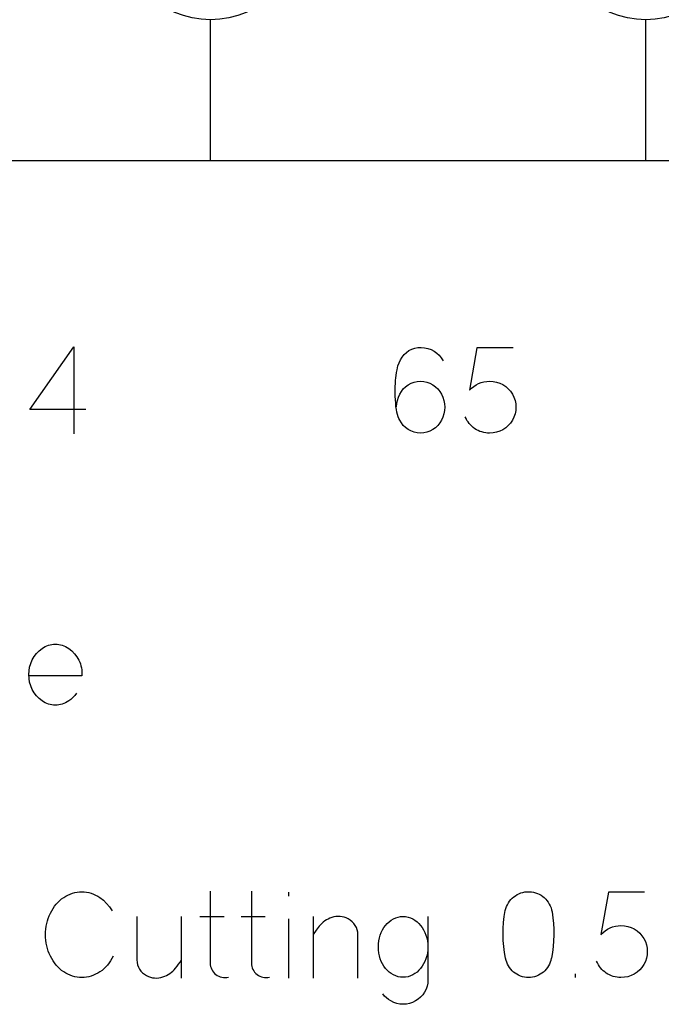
# Model space of a CAD drawing. Header units: inches. Extents: x 1880 to 2363, y -453 to -54.
# Tile 605 of 656: x 1913.087 to 1913.309, y -68.232 to -67.893. Entities that reach past the tile are written whole.
import ezdxf

# ---------------------------------------------------------------- set-up
doc = ezdxf.new("R2010")
doc.units = ezdxf.units.IN
doc.header["$LTSCALE"] = 0.5
doc.header["$MEASUREMENT"] = 0
doc.layers.add('APP-M-S', color=30, linetype='Continuous')

msp = doc.modelspace()

# ---------------------------------------------------------------- linework, layer by layer
at = {"color": 7, "linetype": 'Continuous'}
for p, q in [((1913.09096, -68.02701), (1913.10613, -68.00533)), ((1913.10613, -68.00533), (1913.10613, -68.03533)), ((1913.21992, -68.00805), (1913.22072, -68.00729)), ((1913.22072, -68.00729), (1913.22162, -68.00666)), ((1913.22162, -68.00666), (1913.22261, -68.00616)), ((1913.22261, -68.00616), (1913.22364, -68.00581)), ((1913.22364, -68.00581), (1913.22472, -68.00562)), ((1913.22472, -68.00562), (1913.22583, -68.00558)), ((1913.22583, -68.00558), (1913.22701, -68.00566)), ((1913.22701, -68.00566), (1913.22814, -68.00589)), ((1913.22814, -68.00589), (1913.22922, -68.00628)), ((1913.22922, -68.00628), (1913.23026, -68.00683)), ((1913.23026, -68.00683), (1913.23122, -68.0075)), ((1913.23122, -68.0075), (1913.23205, -68.00828)), ((1913.24505, -68.00575), (1913.24253, -68.02033)), ((1913.25757, -68.00575), (1913.24505, -68.00575)), ((1913.21783, -68.01196), (1913.21821, -68.01086)), ((1913.21821, -68.01086), (1913.21866, -68.00989)), ((1913.21866, -68.00989), (1913.21924, -68.00891)), ((1913.21924, -68.00891), (1913.21992, -68.00805)), ((1913.23205, -68.00828), (1913.23277, -68.00918)), ((1913.23277, -68.00918), (1913.23337, -68.01018)), ((1913.21721, -68.0152), (1913.21736, -68.01422)), ((1913.21736, -68.01422), (1913.21752, -68.01335)), ((1913.21752, -68.01335), (1913.21767, -68.0126)), ((1913.21767, -68.0126), (1913.21783, -68.01196)), ((1913.21694, -68.01801), (1913.21701, -68.01703)), ((1913.21701, -68.01703), (1913.2171, -68.01609)), ((1913.2171, -68.01609), (1913.21721, -68.0152)), ((1913.22237, -68.01794), (1913.2234, -68.01756)), ((1913.2234, -68.01756), (1913.22449, -68.01732)), ((1913.22449, -68.01732), (1913.22563, -68.01723)), ((1913.22563, -68.01723), (1913.22674, -68.01732)), ((1913.22674, -68.01732), (1913.22782, -68.01756)), ((1913.22782, -68.01756), (1913.22885, -68.01794)), ((1913.24563, -68.01804), (1913.24654, -68.01768)), ((1913.24654, -68.01768), (1913.24747, -68.01743)), ((1913.24747, -68.01743), (1913.24842, -68.01728)), ((1913.24842, -68.01728), (1913.2494, -68.01723)), ((1913.2494, -68.01723), (1913.25061, -68.01728)), ((1913.25061, -68.01728), (1913.25177, -68.0175)), ((1913.25177, -68.0175), (1913.25289, -68.01786)), ((1913.21688, -68.02013), (1913.2169, -68.01904)), ((1913.21689, -68.02126), (1913.21688, -68.02013)), ((1913.2169, -68.01904), (1913.21694, -68.01801)), ((1913.21842, -68.0217), (1913.21899, -68.02074)), ((1913.21899, -68.02074), (1913.21967, -68.01988)), ((1913.21967, -68.01988), (1913.22047, -68.01912)), ((1913.22047, -68.01912), (1913.22138, -68.01847)), ((1913.22138, -68.01847), (1913.22237, -68.01794)), ((1913.22885, -68.01794), (1913.22983, -68.01847)), ((1913.22983, -68.01847), (1913.23074, -68.01912)), ((1913.23074, -68.01912), (1913.23154, -68.01988)), ((1913.23154, -68.01988), (1913.23225, -68.02074)), ((1913.23225, -68.02074), (1913.23283, -68.0217)), ((1913.24253, -68.02033), (1913.24322, -68.01963)), ((1913.24322, -68.01963), (1913.24397, -68.01901)), ((1913.24397, -68.01901), (1913.24477, -68.01848)), ((1913.24477, -68.01848), (1913.24563, -68.01804)), ((1913.25289, -68.01786), (1913.25396, -68.01839)), ((1913.25396, -68.01839), (1913.25496, -68.01904)), ((1913.25496, -68.01904), (1913.25585, -68.01982)), ((1913.25585, -68.01982), (1913.25662, -68.0207)), ((1913.25662, -68.0207), (1913.25728, -68.0217)), ((1913.21691, -68.02243), (1913.21689, -68.02126)), ((1913.21696, -68.02365), (1913.21691, -68.02243)), ((1913.21704, -68.02483), (1913.21696, -68.02365)), ((1913.21742, -68.02492), (1913.21763, -68.02383)), ((1913.21763, -68.02383), (1913.21796, -68.02276)), ((1913.21796, -68.02276), (1913.21842, -68.0217)), ((1913.23283, -68.0217), (1913.23333, -68.02277)), ((1913.23333, -68.02277), (1913.23367, -68.02388)), ((1913.23367, -68.02388), (1913.23388, -68.02502)), ((1913.25728, -68.0217), (1913.2578, -68.02276)), ((1913.2578, -68.02276), (1913.25818, -68.02385)), ((1913.25818, -68.02385), (1913.2584, -68.02499)), ((1913.11027, -68.02701), (1913.09096, -68.02701)), ((1913.21715, -68.02592), (1913.21704, -68.02483)), ((1913.21728, -68.02693), (1913.21715, -68.02592)), ((1913.21745, -68.02786), (1913.21728, -68.02693)), ((1913.21734, -68.02601), (1913.21742, -68.02492)), ((1913.21765, -68.02869), (1913.21745, -68.02786)), ((1913.23388, -68.02734), (1913.23367, -68.02848)), ((1913.23388, -68.02502), (1913.23396, -68.02618)), ((1913.23396, -68.02618), (1913.23388, -68.02734)), ((1913.2584, -68.02734), (1913.25818, -68.02848)), ((1913.2584, -68.02499), (1913.25848, -68.02616)), ((1913.25848, -68.02616), (1913.2584, -68.02734)), ((1913.21788, -68.02945), (1913.21765, -68.02869)), ((1913.21813, -68.03011), (1913.21788, -68.02945)), ((1913.21842, -68.03069), (1913.21813, -68.03011)), ((1913.21899, -68.03163), (1913.21842, -68.03069)), ((1913.23283, -68.03065), (1913.23225, -68.03163)), ((1913.23333, -68.02958), (1913.23283, -68.03065)), ((1913.23367, -68.02848), (1913.23333, -68.02958)), ((1913.24128, -68.03012), (1913.24099, -68.02949)), ((1913.24161, -68.03072), (1913.24128, -68.03012)), ((1913.24198, -68.03128), (1913.24161, -68.03072)), ((1913.24238, -68.03181), (1913.24198, -68.03128)), ((1913.25728, -68.03065), (1913.25662, -68.03165)), ((1913.2578, -68.02958), (1913.25728, -68.03065)), ((1913.25818, -68.02848), (1913.2578, -68.02958)), ((1913.21966, -68.03247), (1913.21899, -68.03163)), ((1913.22045, -68.03321), (1913.21966, -68.03247)), ((1913.22134, -68.03385), (1913.22045, -68.03321)), ((1913.22231, -68.03436), (1913.22134, -68.03385)), ((1913.22336, -68.03475), (1913.22231, -68.03436)), ((1913.22446, -68.035), (1913.22336, -68.03475)), ((1913.22885, -68.03443), (1913.22782, -68.0348)), ((1913.22983, -68.03391), (1913.22885, -68.03443)), ((1913.23074, -68.03326), (1913.22983, -68.03391)), ((1913.23154, -68.0325), (1913.23074, -68.03326)), ((1913.23225, -68.03163), (1913.23154, -68.0325)), ((1913.24282, -68.03231), (1913.24238, -68.03181)), ((1913.24329, -68.03277), (1913.24282, -68.03231)), ((1913.24379, -68.03321), (1913.24329, -68.03277)), ((1913.24433, -68.0336), (1913.24379, -68.03321)), ((1913.24489, -68.03394), (1913.24433, -68.0336)), ((1913.24548, -68.03425), (1913.24489, -68.03394)), ((1913.24609, -68.03451), (1913.24548, -68.03425)), ((1913.24673, -68.03473), (1913.24609, -68.03451)), ((1913.24739, -68.03491), (1913.24673, -68.03473)), ((1913.25289, -68.03446), (1913.25177, -68.03484)), ((1913.25396, -68.03395), (1913.25289, -68.03446)), ((1913.25496, -68.0333), (1913.25396, -68.03395)), ((1913.25585, -68.03253), (1913.25496, -68.0333)), ((1913.25662, -68.03165), (1913.25585, -68.03253)), ((1913.22563, -68.03513), (1913.22446, -68.035)), ((1913.22674, -68.03504), (1913.22563, -68.03513)), ((1913.22782, -68.0348), (1913.22674, -68.03504)), ((1913.24806, -68.03503), (1913.24739, -68.03491)), ((1913.24873, -68.03511), (1913.24806, -68.03503)), ((1913.2494, -68.03513), (1913.24873, -68.03511)), ((1913.25061, -68.03506), (1913.2494, -68.03513)), ((1913.25177, -68.03484), (1913.25061, -68.03506)), ((1913.09416, -68.11018), (1913.0952, -68.10934)), ((1913.0952, -68.10934), (1913.09572, -68.10901)), ((1913.09572, -68.10901), (1913.09626, -68.10872)), ((1913.09626, -68.10872), (1913.09681, -68.10848)), ((1913.09681, -68.10848), (1913.09737, -68.10828)), ((1913.09737, -68.10828), (1913.09795, -68.10813)), ((1913.09795, -68.10813), (1913.09854, -68.10802)), ((1913.09854, -68.10802), (1913.09914, -68.10795)), ((1913.09914, -68.10795), (1913.09975, -68.10793)), ((1913.09975, -68.10793), (1913.10037, -68.10795)), ((1913.10037, -68.10795), (1913.10098, -68.10802)), ((1913.10098, -68.10802), (1913.10157, -68.10813)), ((1913.10157, -68.10813), (1913.10215, -68.10828)), ((1913.10215, -68.10828), (1913.10272, -68.10848)), ((1913.10272, -68.10848), (1913.10328, -68.10872)), ((1913.10328, -68.10872), (1913.10382, -68.10901)), ((1913.10382, -68.10901), (1913.10436, -68.10934)), ((1913.10436, -68.10934), (1913.10543, -68.1102)), ((1913.0918, -68.11332), (1913.09246, -68.11217)), ((1913.09246, -68.11217), (1913.09325, -68.11112)), ((1913.09325, -68.11112), (1913.09416, -68.11018)), ((1913.10543, -68.1102), (1913.10637, -68.11118)), ((1913.10637, -68.11118), (1913.10718, -68.11226)), ((1913.10718, -68.11226), (1913.10786, -68.11346)), ((1913.09068, -68.11708), (1913.0909, -68.11579)), ((1913.0909, -68.11579), (1913.09128, -68.11454)), ((1913.09128, -68.11454), (1913.0918, -68.11332)), ((1913.10786, -68.11346), (1913.10814, -68.11409)), ((1913.10814, -68.11409), (1913.10839, -68.11473)), ((1913.10839, -68.11473), (1913.10858, -68.11539)), ((1913.10858, -68.11539), (1913.10873, -68.11605)), ((1913.10873, -68.11605), (1913.10884, -68.11672)), ((1913.0906, -68.11841), (1913.09068, -68.11708)), ((1913.09068, -68.11974), (1913.0906, -68.11841)), ((1913.10891, -68.11879), (1913.09068, -68.11879)), ((1913.10884, -68.11672), (1913.10891, -68.1174)), ((1913.10891, -68.1174), (1913.10893, -68.11809)), ((1913.10893, -68.11809), (1913.10891, -68.11879)), ((1913.0909, -68.12103), (1913.09068, -68.11974)), ((1913.09128, -68.12229), (1913.0909, -68.12103)), ((1913.0918, -68.12351), (1913.09128, -68.12229)), ((1913.09246, -68.12466), (1913.0918, -68.12351)), ((1913.09325, -68.1257), (1913.09246, -68.12466)), ((1913.09416, -68.12665), (1913.09325, -68.1257)), ((1913.10583, -68.12629), (1913.10512, -68.12692)), ((1913.10646, -68.1256), (1913.10583, -68.12629)), ((1913.10701, -68.12484), (1913.10646, -68.1256)), ((1913.0952, -68.12749), (1913.09416, -68.12665)), ((1913.09572, -68.12782), (1913.0952, -68.12749)), ((1913.09626, -68.12811), (1913.09572, -68.12782)), ((1913.09681, -68.12835), (1913.09626, -68.12811)), ((1913.09737, -68.12855), (1913.09681, -68.12835)), ((1913.09795, -68.1287), (1913.09737, -68.12855)), ((1913.09854, -68.12881), (1913.09795, -68.1287)), ((1913.09914, -68.12888), (1913.09854, -68.12881)), ((1913.09975, -68.1289), (1913.09914, -68.12888)), ((1913.10037, -68.12888), (1913.09975, -68.1289)), ((1913.10098, -68.12881), (1913.10037, -68.12888)), ((1913.10157, -68.1287), (1913.10098, -68.12881)), ((1913.10215, -68.12855), (1913.10157, -68.1287)), ((1913.10272, -68.12835), (1913.10215, -68.12855)), ((1913.10328, -68.12811), (1913.10272, -68.12835)), ((1913.10382, -68.12782), (1913.10328, -68.12811)), ((1913.10436, -68.12749), (1913.10382, -68.12782)), ((1913.10512, -68.12692), (1913.10436, -68.12749)), ((1913.10411, -68.19439), (1913.10488, -68.19405)), ((1913.10488, -68.19405), (1913.10566, -68.19377)), ((1913.10566, -68.19377), (1913.10644, -68.19356)), ((1913.10644, -68.19356), (1913.10724, -68.19341)), ((1913.10724, -68.19341), (1913.10806, -68.19332)), ((1913.10806, -68.19332), (1913.10888, -68.19329)), ((1913.10888, -68.19329), (1913.1097, -68.19332)), ((1913.1097, -68.19332), (1913.11051, -68.19341)), ((1913.11051, -68.19341), (1913.11131, -68.19356)), ((1913.11131, -68.19356), (1913.1121, -68.19377)), ((1913.1121, -68.19377), (1913.11288, -68.19405)), ((1913.11288, -68.19405), (1913.11364, -68.19439)), ((1913.15313, -68.19308), (1913.15313, -68.21786)), ((1913.16733, -68.19308), (1913.16733, -68.21786)), ((1913.18008, -68.19346), (1913.18008, -68.19474)), ((1913.2583, -68.19462), (1913.2589, -68.19426)), ((1913.2589, -68.19426), (1913.25954, -68.19395)), ((1913.25954, -68.19395), (1913.2602, -68.19368)), ((1913.2602, -68.19368), (1913.26089, -68.19347)), ((1913.26089, -68.19347), (1913.2616, -68.19334)), ((1913.2616, -68.19334), (1913.26232, -68.19326)), ((1913.26232, -68.19326), (1913.26306, -68.19325)), ((1913.26306, -68.19325), (1913.2638, -68.1933)), ((1913.2638, -68.1933), (1913.26451, -68.19341)), ((1913.26451, -68.19341), (1913.26521, -68.19359)), ((1913.26521, -68.19359), (1913.26588, -68.19383)), ((1913.26588, -68.19383), (1913.26653, -68.19412)), ((1913.26653, -68.19412), (1913.26713, -68.19446)), ((1913.29033, -68.19346), (1913.2878, -68.20804)), ((1913.30284, -68.19346), (1913.29033, -68.19346)), ((1913.0995, -68.19829), (1913.10005, -68.19759)), ((1913.10005, -68.19759), (1913.10064, -68.19693)), ((1913.10064, -68.19693), (1913.10126, -68.19632)), ((1913.10126, -68.19632), (1913.10192, -68.19576)), ((1913.10192, -68.19576), (1913.10262, -68.19524)), ((1913.10262, -68.19524), (1913.10336, -68.19478)), ((1913.10336, -68.19478), (1913.10411, -68.19439)), ((1913.11364, -68.19439), (1913.11439, -68.19478)), ((1913.11439, -68.19478), (1913.11513, -68.19524)), ((1913.11513, -68.19524), (1913.11634, -68.1962)), ((1913.11634, -68.1962), (1913.11743, -68.19729)), ((1913.11743, -68.19729), (1913.11842, -68.19852)), ((1913.25523, -68.19837), (1913.25552, -68.19772)), ((1913.25552, -68.19772), (1913.25587, -68.19711)), ((1913.25587, -68.19711), (1913.25628, -68.19653)), ((1913.25628, -68.19653), (1913.25672, -68.19599)), ((1913.25672, -68.19599), (1913.25721, -68.19549)), ((1913.25721, -68.19549), (1913.25774, -68.19503)), ((1913.25774, -68.19503), (1913.2583, -68.19462)), ((1913.26713, -68.19446), (1913.26771, -68.19486)), ((1913.26771, -68.19486), (1913.26824, -68.1953)), ((1913.26824, -68.1953), (1913.26874, -68.19579)), ((1913.26874, -68.19579), (1913.26919, -68.19632)), ((1913.26919, -68.19632), (1913.26961, -68.19689)), ((1913.26961, -68.19689), (1913.26998, -68.1975)), ((1913.26998, -68.1975), (1913.2703, -68.19814)), ((1913.09766, -68.20154), (1913.09806, -68.20067)), ((1913.09806, -68.20067), (1913.09851, -68.19983)), ((1913.09851, -68.19983), (1913.09899, -68.19904)), ((1913.09899, -68.19904), (1913.0995, -68.19829)), ((1913.11842, -68.19852), (1913.11928, -68.19988)), ((1913.25447, -68.20182), (1913.25481, -68.19976)), ((1913.25481, -68.19976), (1913.25499, -68.19905)), ((1913.25499, -68.19905), (1913.25523, -68.19837)), ((1913.2703, -68.19814), (1913.27057, -68.19881)), ((1913.27057, -68.19881), (1913.27078, -68.1995)), ((1913.27078, -68.1995), (1913.27093, -68.20021)), ((1913.27093, -68.20021), (1913.27123, -68.20221)), ((1913.0966, -68.20519), (1913.09678, -68.20426)), ((1913.09678, -68.20426), (1913.09702, -68.20334)), ((1913.09702, -68.20334), (1913.09732, -68.20244)), ((1913.09732, -68.20244), (1913.09766, -68.20154)), ((1913.12783, -68.20178), (1913.12783, -68.21678)), ((1913.14325, -68.22304), (1913.14325, -68.20178)), ((1913.14957, -68.20183), (1913.1579, -68.20183)), ((1913.16377, -68.20183), (1913.1721, -68.20183)), ((1913.18008, -68.20262), (1913.18008, -68.22304)), ((1913.18862, -68.20178), (1913.18863, -68.22304)), ((1913.1916, -68.20416), (1913.19113, -68.20463)), ((1913.1921, -68.20373), (1913.1916, -68.20416)), ((1913.19262, -68.20334), (1913.1921, -68.20373)), ((1913.19318, -68.20298), (1913.19262, -68.20334)), ((1913.19376, -68.20267), (1913.19318, -68.20298)), ((1913.19437, -68.2024), (1913.19376, -68.20267)), ((1913.195, -68.20216), (1913.19437, -68.2024)), ((1913.19571, -68.20196), (1913.195, -68.20216)), ((1913.19643, -68.20184), (1913.19571, -68.20196)), ((1913.19715, -68.20179), (1913.19643, -68.20184)), ((1913.19788, -68.20181), (1913.19715, -68.20179)), ((1913.19861, -68.2019), (1913.19788, -68.20181)), ((1913.19932, -68.20206), (1913.19861, -68.2019)), ((1913.20001, -68.2023), (1913.19932, -68.20206)), ((1913.20068, -68.20262), (1913.20001, -68.2023)), ((1913.20141, -68.20307), (1913.20068, -68.20262)), ((1913.20205, -68.20359), (1913.20141, -68.20307)), ((1913.20262, -68.2042), (1913.20205, -68.20359)), ((1913.2031, -68.20488), (1913.20262, -68.2042)), ((1913.21355, -68.20488), (1913.21415, -68.2042)), ((1913.21415, -68.2042), (1913.21481, -68.20359)), ((1913.21481, -68.20359), (1913.21551, -68.20307)), ((1913.21551, -68.20307), (1913.21626, -68.20262)), ((1913.21626, -68.20262), (1913.21705, -68.20225)), ((1913.21705, -68.20225), (1913.21788, -68.20199)), ((1913.21788, -68.20199), (1913.21873, -68.20184)), ((1913.21873, -68.20184), (1913.2196, -68.20178)), ((1913.2196, -68.20178), (1913.22048, -68.20184)), ((1913.22048, -68.20184), (1913.22133, -68.20199)), ((1913.22133, -68.20199), (1913.22214, -68.20225)), ((1913.22214, -68.20225), (1913.22294, -68.20262)), ((1913.22294, -68.20262), (1913.22369, -68.20307)), ((1913.22369, -68.20307), (1913.22439, -68.20359)), ((1913.22439, -68.20359), (1913.22504, -68.2042)), ((1913.22504, -68.2042), (1913.22565, -68.20488)), ((1913.22814, -68.20178), (1913.22814, -68.22367)), ((1913.25409, -68.20593), (1913.25423, -68.20388)), ((1913.25423, -68.20388), (1913.25447, -68.20182)), ((1913.27123, -68.20221), (1913.27143, -68.20421)), ((1913.27143, -68.20421), (1913.27154, -68.20621)), ((1913.09636, -68.20808), (1913.09638, -68.20711)), ((1913.09638, -68.20711), (1913.09647, -68.20614)), ((1913.09647, -68.20614), (1913.0966, -68.20519)), ((1913.18964, -68.20653), (1913.18863, -68.20804)), ((1913.19069, -68.20514), (1913.18964, -68.20653)), ((1913.19113, -68.20463), (1913.19069, -68.20514)), ((1913.2035, -68.20561), (1913.2031, -68.20488)), ((1913.20379, -68.20638), (1913.2035, -68.20561)), ((1913.20397, -68.20719), (1913.20379, -68.20638)), ((1913.20404, -68.20804), (1913.20397, -68.20719)), ((1913.21172, -68.20821), (1913.21209, -68.20729)), ((1913.21209, -68.20729), (1913.21252, -68.20642)), ((1913.21252, -68.20642), (1913.213, -68.20562)), ((1913.213, -68.20562), (1913.21355, -68.20488)), ((1913.22565, -68.20488), (1913.2262, -68.20562)), ((1913.2262, -68.20562), (1913.22668, -68.20642)), ((1913.22668, -68.20642), (1913.22711, -68.20729)), ((1913.22711, -68.20729), (1913.22747, -68.20821)), ((1913.25406, -68.20799), (1913.25409, -68.20593)), ((1913.27154, -68.20621), (1913.27156, -68.2082)), ((1913.2878, -68.20804), (1913.28849, -68.20734)), ((1913.28849, -68.20734), (1913.28924, -68.20672)), ((1913.28924, -68.20672), (1913.29005, -68.20619)), ((1913.29005, -68.20619), (1913.29091, -68.20575)), ((1913.29091, -68.20575), (1913.29181, -68.20539)), ((1913.29181, -68.20539), (1913.29274, -68.20514)), ((1913.29274, -68.20514), (1913.2937, -68.20499)), ((1913.2937, -68.20499), (1913.29468, -68.20494)), ((1913.29468, -68.20494), (1913.29589, -68.20499)), ((1913.29589, -68.20499), (1913.29704, -68.20521)), ((1913.29704, -68.20521), (1913.29816, -68.20557)), ((1913.29816, -68.20557), (1913.29924, -68.2061)), ((1913.29924, -68.2061), (1913.30024, -68.20675)), ((1913.30024, -68.20675), (1913.30113, -68.20753)), ((1913.30113, -68.20753), (1913.30189, -68.20841)), ((1913.09638, -68.20905), (1913.09636, -68.20808)), ((1913.09647, -68.21001), (1913.09638, -68.20905)), ((1913.0966, -68.21095), (1913.09647, -68.21001)), ((1913.09678, -68.21187), (1913.0966, -68.21095)), ((1913.20403, -68.22304), (1913.20404, -68.20804)), ((1913.21107, -68.21227), (1913.21111, -68.21121)), ((1913.21111, -68.21121), (1913.21123, -68.21018)), ((1913.21123, -68.21018), (1913.21144, -68.20918)), ((1913.21144, -68.20918), (1913.21172, -68.20821)), ((1913.22747, -68.20821), (1913.22777, -68.20918)), ((1913.22777, -68.20918), (1913.22797, -68.21018)), ((1913.22797, -68.21018), (1913.2281, -68.21121)), ((1913.2281, -68.21121), (1913.22814, -68.21227)), ((1913.25412, -68.21005), (1913.25406, -68.20799)), ((1913.2543, -68.2121), (1913.25412, -68.21005)), ((1913.27148, -68.21019), (1913.27131, -68.21219)), ((1913.27156, -68.2082), (1913.27148, -68.21019)), ((1913.30189, -68.20841), (1913.30255, -68.20941)), ((1913.30255, -68.20941), (1913.30308, -68.21046)), ((1913.30308, -68.21046), (1913.30346, -68.21156)), ((1913.09702, -68.21279), (1913.09678, -68.21187)), ((1913.09732, -68.2137), (1913.09702, -68.21279)), ((1913.09766, -68.21458), (1913.09732, -68.2137)), ((1913.09806, -68.21546), (1913.09766, -68.21458)), ((1913.21111, -68.21335), (1913.21107, -68.21227)), ((1913.21123, -68.21439), (1913.21111, -68.21335)), ((1913.21144, -68.2154), (1913.21123, -68.21439)), ((1913.22797, -68.21439), (1913.22777, -68.2154)), ((1913.2281, -68.21335), (1913.22797, -68.21439)), ((1913.22814, -68.21227), (1913.2281, -68.21335)), ((1913.25457, -68.21416), (1913.2543, -68.2121)), ((1913.25494, -68.21621), (1913.25457, -68.21416)), ((1913.27104, -68.21418), (1913.27069, -68.21617)), ((1913.27131, -68.21219), (1913.27104, -68.21418)), ((1913.30346, -68.21156), (1913.30368, -68.21269)), ((1913.30368, -68.21269), (1913.30376, -68.21387)), ((1913.30376, -68.21387), (1913.30368, -68.21505)), ((1913.09851, -68.2163), (1913.09806, -68.21546)), ((1913.09899, -68.21709), (1913.09851, -68.2163)), ((1913.0995, -68.21783), (1913.09899, -68.21709)), ((1913.10005, -68.21853), (1913.0995, -68.21783)), ((1913.11825, -68.21782), (1913.1177, -68.21853)), ((1913.11876, -68.21708), (1913.11825, -68.21782)), ((1913.11924, -68.21629), (1913.11876, -68.21708)), ((1913.11969, -68.21546), (1913.11924, -68.21629)), ((1913.12783, -68.21678), (1913.12791, -68.21763)), ((1913.12791, -68.21763), (1913.12809, -68.21845)), ((1913.14223, -68.21824), (1913.14274, -68.21752)), ((1913.14274, -68.21752), (1913.14325, -68.21678)), ((1913.15313, -68.21786), (1913.15316, -68.21844)), ((1913.16733, -68.21786), (1913.16736, -68.21844)), ((1913.21172, -68.21637), (1913.21144, -68.2154)), ((1913.21209, -68.21729), (1913.21172, -68.21637)), ((1913.21252, -68.21815), (1913.21209, -68.21729)), ((1913.22711, -68.21729), (1913.22668, -68.21815)), ((1913.22747, -68.21637), (1913.22711, -68.21729)), ((1913.22777, -68.2154), (1913.22747, -68.21637)), ((1913.25509, -68.21692), (1913.25494, -68.21621)), ((1913.2553, -68.21759), (1913.25509, -68.21692)), ((1913.25557, -68.21824), (1913.2553, -68.21759)), ((1913.27032, -68.21759), (1913.27005, -68.21824)), ((1913.27053, -68.21692), (1913.27032, -68.21759)), ((1913.27068, -68.21621), (1913.27053, -68.21692)), ((1913.28656, -68.21783), (1913.28627, -68.2172)), ((1913.28689, -68.21843), (1913.28656, -68.21783)), ((1913.30308, -68.21729), (1913.30255, -68.21836)), ((1913.30346, -68.21618), (1913.30308, -68.21729)), ((1913.30368, -68.21505), (1913.30346, -68.21618)), ((1913.10064, -68.21919), (1913.10005, -68.21853)), ((1913.10126, -68.21981), (1913.10064, -68.21919)), ((1913.10192, -68.22037), (1913.10126, -68.21981)), ((1913.10262, -68.22089), (1913.10192, -68.22037)), ((1913.10336, -68.22135), (1913.10262, -68.22089)), ((1913.10411, -68.22174), (1913.10336, -68.22135)), ((1913.11439, -68.22135), (1913.11364, -68.22174)), ((1913.11513, -68.22089), (1913.11439, -68.22135)), ((1913.11584, -68.22037), (1913.11513, -68.22089)), ((1913.1165, -68.2198), (1913.11584, -68.22037)), ((1913.11712, -68.21919), (1913.1165, -68.2198)), ((1913.1177, -68.21853), (1913.11712, -68.21919)), ((1913.12809, -68.21845), (1913.12836, -68.21922)), ((1913.12836, -68.21922), (1913.12875, -68.21996)), ((1913.12875, -68.21996), (1913.12922, -68.22063)), ((1913.12922, -68.22063), (1913.12978, -68.22123)), ((1913.12978, -68.22123), (1913.13042, -68.22174)), ((1913.13866, -68.2218), (1913.13921, -68.22145)), ((1913.13921, -68.22145), (1913.13973, -68.22105)), ((1913.13973, -68.22105), (1913.14023, -68.22062)), ((1913.14023, -68.22062), (1913.1407, -68.22015)), ((1913.1407, -68.22015), (1913.14114, -68.21964)), ((1913.14114, -68.21964), (1913.1417, -68.21894)), ((1913.1417, -68.21894), (1913.14223, -68.21824)), ((1913.15316, -68.21844), (1913.15326, -68.219)), ((1913.15326, -68.219), (1913.15342, -68.21954)), ((1913.15342, -68.21954), (1913.15363, -68.22006)), ((1913.15363, -68.22006), (1913.15391, -68.22056)), ((1913.15391, -68.22056), (1913.15424, -68.22101)), ((1913.15424, -68.22101), (1913.15463, -68.22143)), ((1913.15463, -68.22143), (1913.15508, -68.2218)), ((1913.16736, -68.21844), (1913.16746, -68.219)), ((1913.16746, -68.219), (1913.16761, -68.21954)), ((1913.16761, -68.21954), (1913.16783, -68.22006)), ((1913.16783, -68.22006), (1913.1681, -68.22056)), ((1913.1681, -68.22056), (1913.16844, -68.22101)), ((1913.16844, -68.22101), (1913.16883, -68.22143)), ((1913.16883, -68.22143), (1913.16928, -68.2218)), ((1913.213, -68.21895), (1913.21252, -68.21815)), ((1913.21355, -68.21969), (1913.213, -68.21895)), ((1913.21415, -68.22035), (1913.21355, -68.21969)), ((1913.21481, -68.22095), (1913.21415, -68.22035)), ((1913.21551, -68.22147), (1913.21481, -68.22095)), ((1913.21626, -68.22193), (1913.21551, -68.22147)), ((1913.22369, -68.22147), (1913.22294, -68.22193)), ((1913.22439, -68.22095), (1913.22369, -68.22147)), ((1913.22504, -68.22035), (1913.22439, -68.22095)), ((1913.22565, -68.21969), (1913.22504, -68.22035)), ((1913.2262, -68.21895), (1913.22565, -68.21969)), ((1913.22668, -68.21815), (1913.2262, -68.21895)), ((1913.25589, -68.21886), (1913.25557, -68.21824)), ((1913.25627, -68.21944), (1913.25589, -68.21886)), ((1913.25669, -68.21998), (1913.25627, -68.21944)), ((1913.25715, -68.22048), (1913.25669, -68.21998)), ((1913.25765, -68.22095), (1913.25715, -68.22048)), ((1913.2582, -68.22137), (1913.25765, -68.22095)), ((1913.25878, -68.22174), (1913.2582, -68.22137)), ((1913.26743, -68.22137), (1913.26685, -68.22174)), ((1913.26797, -68.22095), (1913.26743, -68.22137)), ((1913.26848, -68.22048), (1913.26797, -68.22095)), ((1913.26894, -68.21998), (1913.26848, -68.22048)), ((1913.26936, -68.21944), (1913.26894, -68.21998)), ((1913.26973, -68.21886), (1913.26936, -68.21944)), ((1913.27005, -68.21824), (1913.26973, -68.21886)), ((1913.28725, -68.21899), (1913.28689, -68.21843)), ((1913.28765, -68.21952), (1913.28725, -68.21899)), ((1913.2881, -68.22002), (1913.28765, -68.21952)), ((1913.28857, -68.22048), (1913.2881, -68.22002)), ((1913.28907, -68.22091), (1913.28857, -68.22048)), ((1913.2896, -68.2213), (1913.28907, -68.22091)), ((1913.29017, -68.22165), (1913.2896, -68.2213)), ((1913.30024, -68.22101), (1913.29924, -68.22166)), ((1913.30113, -68.22024), (1913.30024, -68.22101)), ((1913.30189, -68.21936), (1913.30113, -68.22024)), ((1913.30255, -68.21836), (1913.30189, -68.21936)), ((1913.10488, -68.22208), (1913.10411, -68.22174)), ((1913.10566, -68.22235), (1913.10488, -68.22208)), ((1913.10644, -68.22256), (1913.10566, -68.22235)), ((1913.10724, -68.22272), (1913.10644, -68.22256)), ((1913.10806, -68.22281), (1913.10724, -68.22272)), ((1913.10888, -68.22284), (1913.10806, -68.22281)), ((1913.1097, -68.22281), (1913.10888, -68.22284)), ((1913.11051, -68.22272), (1913.1097, -68.22281)), ((1913.11131, -68.22256), (1913.11051, -68.22272)), ((1913.1121, -68.22235), (1913.11131, -68.22256)), ((1913.11288, -68.22208), (1913.1121, -68.22235)), ((1913.11364, -68.22174), (1913.11288, -68.22208)), ((1913.13042, -68.22174), (1913.13115, -68.22217)), ((1913.13115, -68.22217), (1913.13182, -68.22249)), ((1913.13182, -68.22249), (1913.13251, -68.22273)), ((1913.13251, -68.22273), (1913.13322, -68.2229)), ((1913.13322, -68.2229), (1913.13394, -68.223)), ((1913.13394, -68.223), (1913.13467, -68.22302)), ((1913.13467, -68.22302), (1913.1354, -68.22297)), ((1913.1354, -68.22297), (1913.13612, -68.22284)), ((1913.13612, -68.22284), (1913.13683, -68.22263)), ((1913.13683, -68.22263), (1913.13746, -68.22239)), ((1913.13746, -68.22239), (1913.13807, -68.22211)), ((1913.13807, -68.22211), (1913.13866, -68.2218)), ((1913.15508, -68.2218), (1913.15555, -68.22213)), ((1913.15555, -68.22213), (1913.15605, -68.22239)), ((1913.15605, -68.22239), (1913.15656, -68.2226)), ((1913.15656, -68.2226), (1913.15711, -68.22275)), ((1913.15711, -68.22275), (1913.15767, -68.22284)), ((1913.15767, -68.22284), (1913.15824, -68.22287)), ((1913.15824, -68.22287), (1913.15881, -68.22282)), ((1913.15881, -68.22282), (1913.15939, -68.22271)), ((1913.16928, -68.2218), (1913.16975, -68.22213)), ((1913.16975, -68.22213), (1913.17024, -68.22239)), ((1913.17024, -68.22239), (1913.17076, -68.2226)), ((1913.17076, -68.2226), (1913.17131, -68.22275)), ((1913.17131, -68.22275), (1913.17187, -68.22284)), ((1913.17187, -68.22284), (1913.17244, -68.22287)), ((1913.17244, -68.22287), (1913.17301, -68.22282)), ((1913.17301, -68.22282), (1913.17359, -68.22271)), ((1913.21705, -68.22229), (1913.21626, -68.22193)), ((1913.21788, -68.22255), (1913.21705, -68.22229)), ((1913.21873, -68.2227), (1913.21788, -68.22255)), ((1913.2196, -68.22275), (1913.21873, -68.2227)), ((1913.22048, -68.2227), (1913.2196, -68.22275)), ((1913.22133, -68.22255), (1913.22048, -68.2227)), ((1913.22214, -68.22229), (1913.22133, -68.22255)), ((1913.22294, -68.22193), (1913.22214, -68.22229)), ((1913.22807, -68.22479), (1913.22785, -68.22586)), ((1913.22814, -68.22367), (1913.22807, -68.22479)), ((1913.25939, -68.22207), (1913.25878, -68.22174)), ((1913.26003, -68.22234), (1913.25939, -68.22207)), ((1913.26071, -68.22256), (1913.26003, -68.22234)), ((1913.2614, -68.22271), (1913.26071, -68.22256)), ((1913.2621, -68.22281), (1913.2614, -68.22271)), ((1913.26281, -68.22284), (1913.2621, -68.22281)), ((1913.26353, -68.22281), (1913.26281, -68.22284)), ((1913.26423, -68.22271), (1913.26353, -68.22281)), ((1913.26491, -68.22256), (1913.26423, -68.22271)), ((1913.26559, -68.22234), (1913.26491, -68.22256)), ((1913.26623, -68.22207), (1913.26559, -68.22234)), ((1913.26685, -68.22174), (1913.26623, -68.22207)), ((1913.27896, -68.22284), (1913.27897, -68.22155)), ((1913.29075, -68.22196), (1913.29017, -68.22165)), ((1913.29137, -68.22222), (1913.29075, -68.22196)), ((1913.29201, -68.22244), (1913.29137, -68.22222)), ((1913.29267, -68.22262), (1913.29201, -68.22244)), ((1913.29333, -68.22274), (1913.29267, -68.22262)), ((1913.294, -68.22281), (1913.29333, -68.22274)), ((1913.29468, -68.22284), (1913.294, -68.22281)), ((1913.29589, -68.22277), (1913.29468, -68.22284)), ((1913.29704, -68.22255), (1913.29589, -68.22277)), ((1913.29816, -68.22217), (1913.29704, -68.22255)), ((1913.29924, -68.22166), (1913.29816, -68.22217)), ((1913.22699, -68.22789), (1913.22637, -68.22881)), ((1913.2275, -68.2269), (1913.22699, -68.22789)), ((1913.22785, -68.22586), (1913.2275, -68.2269)), ((1913.21319, -68.22922), (1913.2126, -68.22847)), ((1913.21384, -68.22987), (1913.21319, -68.22922)), ((1913.21455, -68.23043), (1913.21384, -68.22987)), ((1913.21533, -68.23091), (1913.21455, -68.23043)), ((1913.21635, -68.23142), (1913.21533, -68.23091)), ((1913.2174, -68.23178), (1913.21635, -68.23142)), ((1913.22286, -68.23142), (1913.22181, -68.23178)), ((1913.22387, -68.23091), (1913.22286, -68.23142)), ((1913.22481, -68.23032), (1913.22387, -68.23091)), ((1913.22565, -68.22962), (1913.22481, -68.23032)), ((1913.22637, -68.22881), (1913.22565, -68.22962)), ((1913.21848, -68.23201), (1913.2174, -68.23178)), ((1913.2196, -68.23208), (1913.21848, -68.23201)), ((1913.22072, -68.23201), (1913.2196, -68.23208)), ((1913.22181, -68.23178), (1913.22072, -68.23201))]:
    msp.add_line(p, q, dxfattribs=at)
at = {"layer": 'APP-M-S', "linetype": 'Continuous', "lineweight": 25}
for p, q in [((1913.15324, -67.94107), (1913.15324, -67.89257)), ((1913.30324, -67.94107), (1913.30324, -67.89257)), ((1913.00324, -67.94107), (1913.75324, -67.94107))]:
    msp.add_line(p, q, dxfattribs=at)
for centre in [(1913.15324, -67.86107), (1913.30324, -67.86107)]:
    msp.add_circle(centre, 0.0315, dxfattribs=at)

doc.saveas('drawing.dxf')
